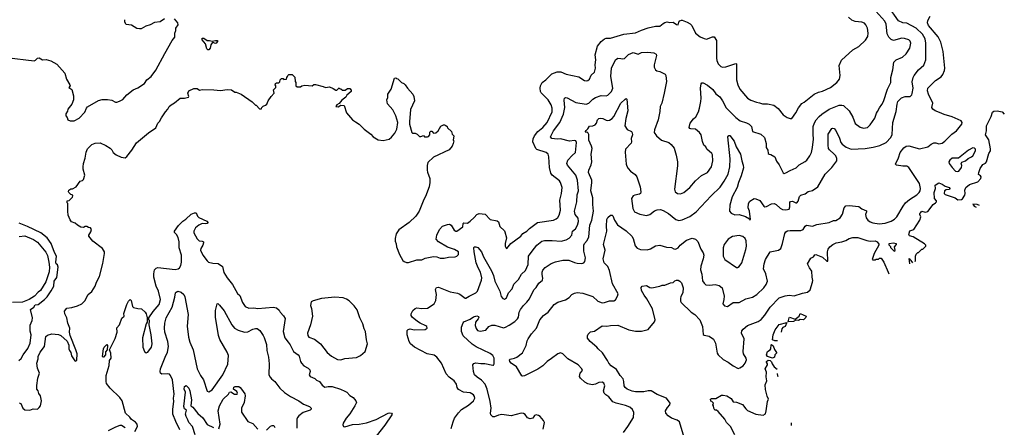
# Model space of a CAD drawing. Extents: x 1678431 to 1860718, y 384618 to 522882.
# Tile 395 of 473: x 1817772 to 1829560, y 444267 to 449145. Entities that reach past the tile are written whole.
import ezdxf

# ---------------------------------------------------------------- set-up
doc = ezdxf.new("R2010")
doc.units = 0

msp = doc.modelspace()

# ---------------------------------------------------------------- linework, layer by layer
at = {"layer": '0CON10XD'}
for points in [[(1825142, 447292), (1825160, 447265), (1825202, 447145), (1825209, 447085), (1825203, 447065), (1825192, 447055), (1825135, 447046), (1825115, 447036), (1825098, 447005), (1825112, 446885), (1825131, 446845), (1825195, 446818), (1825275, 446803), (1825315, 446815), (1825371, 446859), (1825405, 446869), (1825445, 446872), (1825475, 446862), (1825539, 446825), (1825627, 446755), (1825665, 446742), (1825705, 446751), (1825795, 446788), (1825871, 446845), (1826052, 447038), (1826159, 447141), (1826205, 447212), (1826253, 447295), (1826275, 447385), (1826278, 447478), (1826252, 447745), (1826263, 447757), (1826275, 447757), (1826325, 447691), (1826350, 447625), (1826402, 447535), (1826416, 447455), (1826435, 447405), (1826438, 447372), (1826410, 447275), (1826377, 447195), (1826364, 447135), (1826303, 447025), (1826276, 446925), (1826272, 446852), (1826289, 446829), (1826335, 446808), (1826385, 446813), (1826462, 446788), (1826510, 446760), (1826515, 446750), (1826520, 446755), (1826508, 446855), (1826494, 446895), (1826496, 446945), (1826514, 446975), (1826565, 447006), (1826585, 447003), (1826635, 446980), (1826680, 446915), (1826695, 446907), (1826715, 446909), (1826775, 446943), (1826805, 446944), (1826830, 446935), (1826875, 446889), (1826905, 446873), (1826945, 446868), (1826985, 446879), (1826994, 446905), (1826992, 446958), (1826999, 446971), (1827025, 446974), (1827063, 446953), (1827078, 446955), (1827093, 446975), (1827110, 447030), (1827123, 447045), (1827175, 447062), (1827213, 447087), (1827265, 447100), (1827326, 447145), (1827414, 447296), (1827496, 447375), (1827556, 447455), (1827557, 447485), (1827543, 447515), (1827524, 447535), (1827467, 447587), (1827457, 447605), (1827451, 447645), (1827451, 447775), (1827495, 447841), (1827505, 447848), (1827525, 447842), (1827545, 447818), (1827588, 447728), (1827604, 447674), (1827619, 447655), (1827668, 447618), (1827725, 447596), (1827895, 447604), (1827992, 447618), (1828070, 447640), (1828145, 447676), (1828203, 447737), (1828218, 447772), (1828227, 447915), (1828266, 448045), (1828276, 448135), (1828285, 448164), (1828330, 448210), (1828375, 448226), (1828435, 448227), (1828454, 448246), (1828459, 448261), (1828469, 448325), (1828458, 448402), (1828471, 448455), (1828482, 448478), (1828535, 448546), (1828595, 448602), (1828622, 448665), (1828620, 448865), (1828613, 448915), (1828583, 448973), (1828505, 449045), (1828395, 449102), (1828345, 449109), (1828295, 449131), (1828168, 449305)], [(1817615, 448691), (1817945, 448654), (1817960, 448660), (1817985, 448684), (1818005, 448689), (1818045, 448664), (1818088, 448668), (1818145, 448653), (1818215, 448612), (1818313, 448505), (1818334, 448434), (1818372, 448365), (1818378, 448355), (1818362, 448335), (1818395, 448310), (1818417, 448235), (1818417, 448185), (1818396, 448134), (1818350, 448075), (1818345, 448050), (1818325, 448020), (1818323, 447995), (1818340, 447975), (1818350, 447945), (1818377, 447933), (1818425, 447933), (1818482, 447965), (1818551, 448039), (1818570, 448085), (1818585, 448103), (1818715, 448179), (1818759, 448191), (1818825, 448191), (1818875, 448183), (1818918, 448158), (1818935, 448158), (1818965, 448168), (1819005, 448188), (1819055, 448247), (1819130, 448305), (1819185, 448330), (1819265, 448380), (1819293, 448425), (1819345, 448464), (1819400, 448540), (1819509, 448741), (1819596, 448895), (1819629, 448935), (1819630, 448985), (1819641, 449015), (1819641, 449045), (1819671, 449085), (1819666, 449106), (1819624, 449154)], [(1819506, 449154), (1819455, 449119), (1819385, 449113), (1819335, 449082), (1819283, 449067), (1819225, 449037), (1819205, 449034), (1819175, 449039), (1819109, 449079), (1819045, 449089), (1819031, 449115), (1819029, 449145)], [(1824148, 446502), (1824255, 446494), (1824315, 446511), (1824350, 446530), (1824381, 446565), (1824389, 446615), (1824425, 446644), (1824452, 446685), (1824462, 446728), (1824458, 446768), (1824423, 446815), (1824416, 446855), (1824442, 446965), (1824445, 447048), (1824463, 447097), (1824450, 447225), (1824431, 447285), (1824332, 447405), (1824323, 447425), (1824333, 447465), (1824385, 447521), (1824428, 447555), (1824440, 447675), (1824429, 447695), (1824415, 447701), (1824355, 447690), (1824245, 447718), (1824205, 447716), (1824143, 447723), (1824129, 447745), (1824165, 447815), (1824239, 447915), (1824282, 448015), (1824298, 448095), (1824289, 448181), (1824294, 448206), (1824307, 448213), (1824325, 448211), (1824430, 448155), (1824555, 448133), (1824586, 448145), (1824635, 448194), (1824665, 448212), (1824735, 448237), (1824795, 448234), (1824815, 448242), (1824859, 448285), (1824873, 448325), (1824850, 448465), (1824856, 448566), (1824906, 448665), (1824935, 448684), (1824971, 448681), (1824995, 448676), (1825015, 448679), (1825063, 448727), (1825115, 448753), (1825175, 448734), (1825215, 448752), (1825294, 448756), (1825365, 448748), (1825394, 448734), (1825398, 448715), (1825367, 448603), (1825368, 448575), (1825383, 448545), (1825402, 448532), (1825435, 448523), (1825501, 448491), (1825508, 448475), (1825514, 448405), (1825490, 448265), (1825459, 448145), (1825440, 448105), (1825437, 448045), (1825416, 447945), (1825371, 447825), (1825368, 447795), (1825395, 447754), (1825455, 447703), (1825545, 447676), (1825573, 447653), (1825608, 447608), (1825633, 447525), (1825647, 447445), (1825647, 447395), (1825610, 447115), (1825621, 447085), (1825646, 447066), (1825685, 447062), (1825722, 447078), (1825795, 447138), (1825862, 447215), (1825935, 447282), (1826005, 447317), (1826055, 447382), (1826071, 447455), (1826068, 447528), (1826057, 447545), (1826000, 447595), (1825985, 447622), (1825963, 447645), (1825946, 447686), (1825933, 447765), (1825911, 447795), (1825865, 447834), (1825808, 447838), (1825794, 447844), (1825789, 447855), (1825799, 447905), (1825840, 447960), (1825867, 447984), (1825899, 448041), (1825913, 448085), (1825926, 448166), (1825930, 448205), (1825922, 448325), (1825931, 448379), (1825940, 448390), (1825955, 448391), (1826005, 448362), (1826070, 448310), (1826106, 448256), (1826155, 448222), (1826187, 448175), (1826230, 448090), (1826346, 447975), (1826396, 447936), (1826475, 447911), (1826504, 447895), (1826534, 447865), (1826546, 447806), (1826646, 447776), (1826688, 447735), (1826710, 447665), (1826711, 447615), (1826729, 447585), (1826734, 447544), (1826744, 447534), (1826765, 447531), (1826812, 447502), (1826832, 447452), (1826866, 447406), (1826912, 447312), (1826925, 447306), (1826945, 447311), (1826995, 447341), (1827069, 447371), (1827105, 447409), (1827175, 447448), (1827196, 447465), (1827232, 447515), (1827253, 447557), (1827266, 447615), (1827277, 447715), (1827271, 447775), (1827273, 447865), (1827289, 447911), (1827309, 447945), (1827343, 447985), (1827376, 448015), (1827462, 448075), (1827585, 448123), (1827615, 448123), (1827635, 448116), (1827703, 448053), (1827748, 447978), (1827775, 447902), (1827835, 447858), (1827875, 447846), (1827924, 447856), (1827956, 447885), (1828010, 447965), (1828030, 448025), (1828042, 448045), (1828065, 448091), (1828095, 448129), (1828115, 448165), (1828163, 448315), (1828203, 448395), (1828203, 448455), (1828226, 448545), (1828238, 448635), (1828265, 448664), (1828341, 448695), (1828385, 448736), (1828431, 448805), (1828441, 448865), (1828435, 448887), (1828419, 448905), (1828365, 448921), (1828335, 448922), (1828235, 448894), (1828205, 448907), (1828178, 448935), (1828157, 448975), (1828145, 449092), (1828129, 449129), (1828022, 449245)], [(1825475, 449098), (1825495, 449111), (1825525, 449119), (1825555, 449113), (1825595, 449116), (1825635, 449089), (1825655, 449083), (1825664, 449115), (1825675, 449130), (1825695, 449140), (1825705, 449138), (1825765, 449116), (1825798, 449095), (1825818, 449075), (1825865, 448982), (1825921, 448941), (1825968, 448918), (1825995, 448912), (1826065, 448940), (1826085, 448938), (1826114, 448894), (1826114, 448685), (1826119, 448655), (1826136, 448616), (1826165, 448584), (1826185, 448576), (1826225, 448582), (1826345, 448622), (1826355, 448618), (1826356, 448425), (1826369, 448365), (1826392, 448315), (1826484, 448204), (1826525, 448182), (1826595, 448158), (1826631, 448151), (1826665, 448139), (1826725, 448138), (1826803, 448123), (1826852, 448082), (1826913, 448005), (1826960, 447975), (1826995, 447962), (1827015, 447962), (1827065, 448030), (1827095, 448089), (1827135, 448140), (1827165, 448156), (1827285, 448255), (1827335, 448278), (1827385, 448288), (1827479, 448335), (1827555, 448395), (1827586, 448435), (1827597, 448475), (1827582, 448595), (1827610, 448660), (1827746, 448785), (1827819, 448825), (1827898, 448898), (1827926, 448945), (1827932, 448985), (1827921, 449045), (1827902, 449085), (1827885, 449102), (1827855, 449116), (1827776, 449124), (1827735, 449139), (1827695, 449174)], [(1825679, 446445), (1825755, 446507), (1825825, 446530), (1825865, 446519), (1825890, 446490), (1825927, 446397), (1825956, 446356), (1825961, 446325), (1825956, 446284), (1825928, 446195), (1825923, 446153), (1825940, 446100), (1825948, 446018), (1825965, 445990), (1825985, 445973), (1826035, 445969), (1826100, 445975), (1826145, 445964), (1826184, 445935), (1826207, 445835), (1826204, 445795), (1826191, 445745), (1826210, 445720), (1826245, 445714), (1826315, 445759), (1826388, 445762), (1826465, 445804), (1826546, 445824), (1826599, 445855), (1826683, 445937), (1826711, 445975), (1826726, 446015), (1826706, 446105), (1826679, 446165), (1826686, 446225), (1826701, 446275), (1826757, 446365), (1826855, 446386), (1826884, 446405), (1826904, 446465), (1826933, 446587), (1826945, 446607), (1826963, 446617), (1826995, 446622), (1827125, 446623), (1827152, 446635), (1827176, 446675), (1827194, 446686), (1827265, 446673), (1827315, 446692), (1827465, 446718), (1827515, 446740), (1827545, 446743), (1827597, 446775), (1827622, 446818), (1827644, 446895), (1827664, 446916), (1827705, 446921), (1827818, 446908), (1827855, 446883), (1827909, 446859), (1827912, 446845), (1827900, 446815), (1827905, 446772), (1827925, 446746), (1827956, 446725), (1827985, 446712), (1828063, 446703), (1828135, 446709), (1828207, 446733), (1828245, 446759), (1828273, 446787), (1828349, 446915), (1828378, 446952), (1828425, 446993), (1828512, 447048), (1828543, 447077), (1828554, 447095), (1828559, 447125), (1828545, 447185), (1828418, 447378), (1828395, 447393), (1828345, 447391), (1828270, 447405), (1828258, 447415), (1828295, 447491), (1828312, 447555), (1828357, 447613), (1828385, 447633), (1828416, 447636), (1828545, 447598), (1828646, 447624), (1828684, 447656), (1828715, 447670), (1828741, 447671), (1828775, 447661), (1828815, 447667), (1828850, 447690), (1828931, 447775), (1828990, 447815), (1829050, 447895), (1829056, 447915), (1829045, 447936), (1828935, 447983), (1828840, 448010), (1828785, 448036), (1828733, 448053), (1828705, 448074), (1828694, 448095), (1828704, 448145), (1828651, 448255), (1828642, 448295), (1828644, 448325), (1828735, 448417), (1828805, 448462), (1828825, 448487), (1828846, 448535), (1828850, 448565), (1828830, 448765), (1828802, 448875), (1828769, 448939), (1828651, 449075), (1828641, 449109), (1828646, 449135), (1828673, 449187)], [(1817765, 444558), (1817785, 444552), (1817808, 444495), (1817834, 444474), (1817895, 444470), (1817935, 444487), (1817985, 444484), (1818007, 444503), (1818019, 444525), (1818032, 444585), (1818021, 444645), (1818002, 444672), (1817994, 444704), (1817977, 444725), (1817976, 444766), (1817990, 444855), (1818009, 444915), (1817987, 444975), (1817979, 445035), (1817992, 445085), (1817993, 445115), (1818018, 445165), (1818067, 445235), (1818084, 445355), (1818105, 445369), (1818155, 445384), (1818235, 445377), (1818266, 445366), (1818339, 445299), (1818359, 445249), (1818360, 445205), (1818367, 445185), (1818384, 445164), (1818392, 445122), (1818432, 445062), (1818445, 445060), (1818455, 445070), (1818460, 445145), (1818446, 445196), (1818378, 445365), (1818370, 445405), (1818372, 445455), (1818349, 445515), (1818338, 445575), (1818312, 445625), (1818308, 445655), (1818335, 445692), (1818395, 445699), (1818465, 445720), (1818515, 445746), (1818550, 445780), (1818592, 445855), (1818636, 445894), (1818676, 445955), (1818692, 446005), (1818727, 446073), (1818766, 446226), (1818789, 446345), (1818786, 446365), (1818765, 446408), (1818647, 446495), (1818600, 446555), (1818598, 446565), (1818623, 446605), (1818632, 446635), (1818620, 446655), (1818595, 446658), (1818575, 446668), (1818555, 446668), (1818535, 446658), (1818505, 446662), (1818464, 446684), (1818435, 446710), (1818394, 446724), (1818375, 446750), (1818352, 446805), (1818347, 446855), (1818350, 446925), (1818347, 446947), (1818340, 446955), (1818342, 446978), (1818365, 446980), (1818405, 447020), (1818410, 447035), (1818410, 447045), (1818385, 447052), (1818362, 447075), (1818358, 447085), (1818360, 447105), (1818385, 447122), (1818405, 447122), (1818447, 447143), (1818495, 447212), (1818525, 447222), (1818537, 447233), (1818553, 447285), (1818532, 447355), (1818530, 447385), (1818534, 447425), (1818555, 447488), (1818569, 447559), (1818585, 447601), (1818635, 447652), (1818676, 447666), (1818735, 447671), (1818805, 447641), (1818856, 447606), (1818875, 447588), (1818892, 447555), (1818925, 447528), (1818985, 447500), (1819035, 447493), (1819055, 447508), (1819115, 447582), (1819170, 447670), (1819315, 447790), (1819400, 447850), (1819424, 447905), (1819444, 447926), (1819468, 447972), (1819517, 448043), (1819547, 448075), (1819563, 448105), (1819585, 448127), (1819625, 448148), (1819694, 448206), (1819745, 448206), (1819793, 448217), (1819798, 448225), (1819783, 448265), (1819797, 448293), (1819855, 448320), (1819895, 448320), (1819925, 448302), (1819955, 448308), (1820095, 448307), (1820175, 448296), (1820255, 448309), (1820307, 448307), (1820348, 448278), (1820365, 448278), (1820425, 448252), (1820555, 448162), (1820595, 448120), (1820605, 448120), (1820645, 448080), (1820665, 448080), (1820670, 448095), (1820685, 448110), (1820715, 448120), (1820730, 448135), (1820746, 448174), (1820782, 448225), (1820820, 448265), (1820812, 448305), (1820840, 448335), (1820840, 448355), (1820832, 448365), (1820835, 448380), (1820845, 448390), (1820875, 448390), (1820887, 448403), (1820890, 448425), (1820905, 448440), (1820925, 448440), (1820935, 448430), (1820968, 448432), (1820970, 448455), (1820980, 448465), (1820982, 448478), (1820995, 448490), (1821035, 448490), (1821068, 448458), (1821070, 448405), (1821080, 448395), (1821080, 448355), (1821095, 448340), (1821135, 448340), (1821148, 448352), (1821185, 448362), (1821275, 448352), (1821295, 448370), (1821315, 448370), (1821407, 448347), (1821435, 448332), (1821482, 448342), (1821525, 448322), (1821555, 448300), (1821568, 448302), (1821595, 448330), (1821602, 448322), (1821618, 448318), (1821635, 448300), (1821667, 448303), (1821695, 448320), (1821725, 448320), (1821742, 448302), (1821740, 448285), (1821687, 448243), (1821675, 448218), (1821629, 448181), (1821598, 448142), (1821567, 448125), (1821558, 448105), (1821585, 448103), (1821615, 448120), (1821655, 448118), (1821685, 448032), (1821756, 447946), (1821794, 447924), (1821835, 447896), (1821895, 447836), (1821977, 447775), (1822005, 447743), (1822065, 447709), (1822125, 447701), (1822195, 447716), (1822225, 447740), (1822264, 447785), (1822287, 447833), (1822300, 447915), (1822274, 447994), (1822241, 448065), (1822176, 448136), (1822168, 448185), (1822178, 448215), (1822178, 448255), (1822218, 448315), (1822260, 448445), (1822275, 448450), (1822282, 448442), (1822298, 448438), (1822345, 448392), (1822371, 448381), (1822388, 448365), (1822414, 448324), (1822478, 448255), (1822492, 448225), (1822498, 448175), (1822451, 448069), (1822437, 447923), (1822438, 447895), (1822468, 447795), (1822475, 447788), (1822506, 447786), (1822530, 447775), (1822558, 447748), (1822575, 447748), (1822605, 447760), (1822620, 447745), (1822654, 447744), (1822665, 447746), (1822683, 447765), (1822683, 447797), (1822695, 447810), (1822705, 447810), (1822728, 447788), (1822755, 447790), (1822782, 447815), (1822815, 447872), (1822845, 447888), (1822857, 447887), (1822875, 447880), (1822890, 447865), (1822895, 447850), (1822940, 447805), (1822950, 447775), (1822970, 447755), (1822962, 447705), (1822968, 447695), (1822960, 447665), (1822948, 447632), (1822915, 447587), (1822725, 447501), (1822660, 447435), (1822649, 447401), (1822651, 447345), (1822655, 447320), (1822684, 447245), (1822681, 447195), (1822674, 447145), (1822632, 447028), (1822611, 446995), (1822554, 446855), (1822514, 446795), (1822434, 446716), (1822310, 446630), (1822278, 446582), (1822269, 446525), (1822268, 446495), (1822281, 446461), (1822284, 446425), (1822318, 446335), (1822361, 446265), (1822375, 446252), (1822405, 446239), (1822425, 446238), (1822525, 446270), (1822585, 446273), (1822625, 446291), (1822725, 446310), (1822765, 446306), (1822805, 446292), (1822855, 446292), (1822905, 446304), (1822985, 446306), (1823006, 446314), (1823026, 446334), (1823024, 446365), (1822979, 446395), (1822893, 446423), (1822787, 446487), (1822759, 446519), (1822766, 446565), (1822798, 446635), (1822835, 446672), (1822895, 446694), (1822916, 446696), (1822936, 446685), (1822975, 446625), (1822995, 446613), (1823005, 446614), (1823078, 446665), (1823082, 446705), (1823090, 446715), (1823135, 446710), (1823166, 446734), (1823215, 446778), (1823246, 446815), (1823275, 446824), (1823345, 446819), (1823405, 446754), (1823488, 446738), (1823504, 446724), (1823519, 446669), (1823575, 446617), (1823580, 446605), (1823602, 446535), (1823584, 446465), (1823583, 446435), (1823595, 446410), (1823605, 446408), (1823654, 446466), (1823772, 446555), (1823795, 446588), (1823845, 446614), (1823874, 446646), (1823972, 446718), (1824165, 446747), (1824195, 446760), (1824214, 446776), (1824232, 446805), (1824245, 446865), (1824239, 446985), (1824260, 447065), (1824266, 447136), (1824247, 447197), (1824236, 447215), (1824149, 447285), (1824130, 447310), (1824114, 447375), (1824109, 447505), (1824101, 447535), (1824074, 447555), (1823962, 447592), (1823951, 447605), (1823916, 447685), (1823921, 447719), (1823937, 447755), (1823975, 447805), (1824035, 447856), (1824086, 447915), (1824148, 448042), (1824148, 448088), (1824136, 448125), (1824100, 448185), (1824015, 448269), (1824008, 448285), (1824005, 448325), (1824008, 448355), (1824029, 448395), (1824071, 448425), (1824145, 448496), (1824205, 448521), (1824249, 448519), (1824315, 448494), (1824465, 448461), (1824535, 448419), (1824555, 448414), (1824575, 448418), (1824593, 448435), (1824615, 448482), (1824655, 448517), (1824665, 448565), (1824662, 448605), (1824669, 448665), (1824661, 448725), (1824691, 448829), (1824735, 448883), (1824775, 448916), (1824795, 448924), (1824845, 448924), (1825005, 448972), (1825145, 448987), (1825215, 449021), (1825295, 449046), (1825385, 449066), (1825435, 449068), (1825475, 449098)], [(1820025, 448784), (1820014, 448795), (1819996, 448856), (1819957, 448905), (1819957, 448923), (1819975, 448923), (1820015, 448896), (1820045, 448896), (1820075, 448888), (1820115, 448897), (1820140, 448895), (1820142, 448885), (1820125, 448862), (1820115, 448859), (1820085, 448872), (1820075, 448868), (1820061, 448845), (1820052, 448805), (1820035, 448786), (1820025, 448784)], [(1824041, 444245), (1824054, 444325), (1824045, 444347), (1824005, 444397), (1823985, 444410), (1823955, 444418), (1823935, 444408), (1823914, 444376), (1823885, 444370), (1823852, 444382), (1823825, 444419), (1823805, 444434), (1823775, 444438), (1823655, 444404), (1823545, 444421), (1823505, 444414), (1823455, 444394), (1823435, 444393), (1823413, 444415), (1823407, 444435), (1823417, 444495), (1823406, 444575), (1823367, 444725), (1823343, 444785), (1823301, 444831), (1823251, 444865), (1823219, 444895), (1823204, 444935), (1823197, 445013), (1823209, 445031), (1823235, 445037), (1823295, 445029), (1823342, 445032), (1823435, 445010), (1823445, 445012), (1823454, 445026), (1823453, 445095), (1823438, 445125), (1823405, 445152), (1823238, 445228), (1823190, 445260), (1823082, 445362), (1823062, 445412), (1823063, 445465), (1823082, 445518), (1823091, 445529), (1823165, 445560), (1823205, 445588), (1823245, 445599), (1823264, 445594), (1823268, 445582), (1823263, 445565), (1823231, 445525), (1823226, 445485), (1823238, 445448), (1823255, 445425), (1823285, 445416), (1823352, 445428), (1823389, 445475), (1823425, 445489), (1823462, 445488), (1823565, 445459), (1823587, 445464), (1823631, 445489), (1823701, 445535), (1823734, 445565), (1823743, 445585), (1823750, 445645), (1823766, 445675), (1823802, 445725), (1823844, 445765), (1823875, 445805), (1823926, 445914), (1823955, 445940), (1823989, 445991), (1824031, 446029), (1824037, 446053), (1824026, 446095), (1824026, 446125), (1824035, 446148), (1824062, 446178), (1824135, 446229), (1824185, 446248), (1824275, 446269), (1824345, 446266), (1824415, 446239), (1824445, 446231), (1824502, 446228), (1824526, 446234), (1824539, 446251), (1824548, 446295), (1824525, 446375), (1824527, 446445), (1824533, 446467), (1824565, 446501), (1824585, 446545), (1824600, 446685), (1824622, 446745), (1824643, 446855), (1824633, 446935), (1824632, 447015), (1824609, 447095), (1824623, 447195), (1824622, 447225), (1824584, 447315), (1824586, 447345), (1824613, 447407), (1824622, 447445), (1824615, 447535), (1824625, 447605), (1824620, 447630), (1824588, 447705), (1824585, 447770), (1824578, 447788), (1824565, 447798), (1824552, 447795), (1824548, 447805), (1824555, 447820), (1824575, 447838), (1824595, 447870), (1824635, 447874), (1824663, 447885), (1824678, 447905), (1824690, 447945), (1824705, 447961), (1824725, 447968), (1824755, 447964), (1824795, 447941), (1824815, 447938), (1824835, 447942), (1824865, 447962), (1824885, 447986), (1824969, 448145), (1825022, 448195), (1825035, 448200), (1825042, 448195), (1825053, 448055), (1825029, 447961), (1825018, 447875), (1825045, 447831), (1825096, 447805), (1825105, 447792), (1825109, 447765), (1825094, 447725), (1825097, 447685), (1825091, 447669), (1825024, 447595), (1825021, 447559), (1825035, 447415), (1825040, 447390), (1825056, 447365), (1825085, 447334), (1825142, 447292)], [(1828493, 446250), (1828497, 446265), (1828498, 446315), (1828505, 446340), (1828525, 446360), (1828535, 446360), (1828575, 446400), (1828585, 446400), (1828620, 446435), (1828620, 446445), (1828605, 446462), (1828470, 446545), (1828425, 446557), (1828416, 446575), (1828431, 446619), (1828477, 446634), (1828548, 446745), (1828562, 446785), (1828548, 446815), (1828548, 446825), (1828556, 446834), (1828575, 446853), (1828613, 446843), (1828645, 446850), (1828707, 446933), (1828738, 446952), (1828749, 446965), (1828748, 446978), (1828725, 447005), (1828722, 447075), (1828737, 447125), (1828732, 447165), (1828775, 447193), (1828815, 447176), (1828851, 447151), (1828902, 447135), (1828910, 447125), (1828906, 447114), (1828865, 447109), (1828844, 447096), (1828841, 447065), (1828852, 447052), (1828972, 447012), (1829005, 446988), (1829048, 446992), (1829060, 447000), (1829089, 447045), (1829092, 447065), (1829086, 447105), (1829100, 447135), (1829145, 447172), (1829245, 447204), (1829278, 447245), (1829282, 447265), (1829276, 447276), (1829253, 447293), (1829254, 447315), (1829273, 447365), (1829305, 447410), (1829334, 447426), (1829349, 447445), (1829374, 447545), (1829396, 447575), (1829395, 447600), (1829377, 447707), (1829334, 447765), (1829348, 447815), (1829349, 447875), (1829402, 447985), (1829420, 448040), (1829435, 448050), (1829475, 448054), (1829535, 448041), (1829560, 448013)], [(1828995, 447329), (1829015, 447334), (1829048, 447375), (1829051, 447401), (1829042, 447425), (1829051, 447439), (1829095, 447457), (1829126, 447484), (1829168, 447502), (1829182, 447515), (1829214, 447575), (1829214, 447595), (1829205, 447607), (1829185, 447613), (1829133, 447585), (1829013, 447487), (1828935, 447487), (1828907, 447463), (1828897, 447443), (1828899, 447425), (1828937, 447375), (1828975, 447334), (1828995, 447329)], [(1829262, 446923), (1829235, 446932), (1829182, 446938), (1829200, 446915), (1829225, 446900)], [(1819152, 444215), (1819182, 444275), (1819178, 444305), (1819159, 444329), (1819111, 444361), (1819089, 444389), (1819040, 444435), (1818997, 444585), (1818970, 444625), (1818857, 444735), (1818812, 444792), (1818806, 444816), (1818807, 444885), (1818842, 445008), (1818849, 445065), (1818867, 445095), (1818865, 445155), (1818848, 445195), (1818915, 445328), (1818938, 445405), (1818933, 445457), (1818965, 445495), (1818995, 445574), (1819021, 445595), (1819018, 445628), (1819055, 445735), (1819075, 445776), (1819095, 445797), (1819108, 445785), (1819123, 445713), (1819135, 445700), (1819185, 445688), (1819230, 445685), (1819273, 445643), (1819288, 445625), (1819293, 445593), (1819300, 445585), (1819300, 445525), (1819288, 445505), (1819241, 445339), (1819248, 445225), (1819268, 445175), (1819285, 445160), (1819305, 445168), (1819349, 445225), (1819358, 445265), (1819346, 445375), (1819322, 445495), (1819327, 445545), (1819320, 445555), (1819320, 445575), (1819368, 445652), (1819440, 445735), (1819459, 445795), (1819432, 445895), (1819405, 445957), (1819379, 446065), (1819377, 446105), (1819387, 446153), (1819405, 446172), (1819425, 446179), (1819635, 446157), (1819668, 446162), (1819685, 446177), (1819700, 446205), (1819709, 446245), (1819710, 446325), (1819682, 446415), (1819680, 446485), (1819668, 446538), (1819648, 446575), (1819627, 446597), (1819625, 446615), (1819675, 446681), (1819725, 446734), (1819761, 446759), (1819825, 446817), (1819865, 446833), (1819884, 446834), (1819902, 446792), (1819917, 446777), (1820012, 446735), (1820028, 446715), (1820016, 446704), (1819995, 446700), (1819955, 446704), (1819915, 446684), (1819877, 446653), (1819855, 446615), (1819855, 446595), (1819895, 446524), (1819920, 446500), (1819956, 446496), (1819971, 446485), (1819973, 446473), (1819965, 446445), (1819942, 446408), (1819937, 446385), (1819965, 446326), (1820015, 446258), (1820033, 446245), (1820085, 446231), (1820147, 446227), (1820200, 446190), (1820215, 446120), (1820256, 446055), (1820320, 445975), (1820380, 445870), (1820406, 445845), (1820441, 445761), (1820472, 445712), (1820515, 445694), (1820575, 445696), (1820625, 445688), (1820805, 445706), (1820846, 445696), (1820879, 445669), (1820890, 445645), (1820932, 445602), (1820950, 445570), (1820928, 445415), (1820948, 445338), (1820986, 445286), (1821009, 445255), (1821049, 445175), (1821106, 445136), (1821118, 445118), (1821134, 445055), (1821146, 445036), (1821175, 445004), (1821226, 444976), (1821247, 444955), (1821250, 444935), (1821239, 444895), (1821248, 444875), (1821305, 444851), (1821325, 444831), (1821360, 444815), (1821392, 444772), (1821425, 444748), (1821465, 444756), (1821515, 444756), (1821612, 444725), (1821665, 444701), (1821687, 444687), (1821725, 444646), (1821765, 444624), (1821797, 444585), (1821803, 444565), (1821786, 444525), (1821725, 444430), (1821679, 444375), (1821646, 444315), (1821641, 444295), (1821647, 444277), (1821665, 444274), (1821755, 444299), (1821835, 444304), (1821925, 444322), (1822039, 444361), (1822185, 444436), (1822205, 444440), (1822222, 444435), (1822231, 444425), (1822229, 444415), (1822145, 444294), (1821996, 444105)], [(1825002, 444205), (1825055, 444277), (1825120, 444385), (1825126, 444445), (1825108, 444478), (1825076, 444506), (1825025, 444529), (1824914, 444554), (1824872, 444572), (1824825, 444630), (1824788, 444655), (1824770, 444675), (1824760, 444705), (1824776, 444765), (1824767, 444795), (1824745, 444806), (1824705, 444804), (1824665, 444783), (1824625, 444776), (1824575, 444786), (1824538, 444808), (1824487, 444855), (1824474, 444875), (1824481, 444915), (1824510, 444945), (1824502, 444965), (1824457, 445015), (1824335, 445085), (1824276, 445146), (1824247, 445157), (1824215, 445146), (1824138, 445092), (1824087, 445053), (1824035, 445003), (1823975, 444963), (1823815, 444881), (1823795, 444879), (1823785, 444884), (1823720, 444990), (1823658, 445035), (1823641, 445055), (1823636, 445074), (1823646, 445084), (1823697, 445093), (1823724, 445106), (1823791, 445159), (1823835, 445245), (1823849, 445301), (1823858, 445325), (1823901, 445385), (1823961, 445455), (1824001, 445555), (1824045, 445605), (1824099, 445645), (1824171, 445735), (1824215, 445766), (1824305, 445791), (1824349, 445821), (1824384, 445856), (1824416, 445874), (1824445, 445879), (1824515, 445871), (1824633, 445833), (1824695, 445778), (1824745, 445757), (1824775, 445759), (1824835, 445781), (1824885, 445782), (1824905, 445793), (1824930, 445835), (1824936, 445865), (1824871, 445985), (1824835, 446145), (1824815, 446193), (1824769, 446235), (1824757, 446283), (1824780, 446385), (1824762, 446455), (1824800, 446615), (1824796, 446674), (1824803, 446754), (1824815, 446776), (1824845, 446806), (1824865, 446806), (1824875, 446796), (1824894, 446745), (1824928, 446688), (1825035, 446618), (1825101, 446555), (1825117, 446527), (1825139, 446439), (1825165, 446409), (1825205, 446396), (1825285, 446390), (1825325, 446401), (1825385, 446438), (1825435, 446446), (1825514, 446424), (1825575, 446418), (1825603, 446403), (1825625, 446400), (1825654, 446416), (1825679, 446445)], [(1817763, 445067), (1817790, 445090), (1817812, 445135), (1817869, 445211), (1817898, 445275), (1817908, 445375), (1817896, 445416), (1817899, 445491), (1817923, 445547), (1817927, 445575), (1817902, 445675), (1817940, 445705), (1817957, 445733), (1817995, 445737), (1818067, 445795), (1818100, 445830), (1818149, 445901), (1818180, 445955), (1818183, 446017), (1818215, 446058), (1818233, 446185), (1818225, 446210), (1818209, 446225), (1818203, 446243), (1818214, 446315), (1818187, 446357), (1818149, 446465), (1818099, 446535), (1818026, 446595), (1817865, 446671), (1817765, 446709)], [(1817765, 446550), (1817835, 446557), (1817938, 446515), (1817985, 446481), (1818085, 446361), (1818105, 446323), (1818122, 446245), (1818128, 446185), (1818125, 446128), (1818085, 446006), (1818022, 445905), (1817995, 445885), (1817951, 445835), (1817886, 445795), (1817805, 445764), (1817685, 445762)], [(1826365, 446180), (1826385, 446193), (1826417, 446235), (1826467, 446393), (1826473, 446435), (1826468, 446498), (1826457, 446527), (1826429, 446549), (1826385, 446561), (1826305, 446551), (1826255, 446518), (1826205, 446456), (1826195, 446415), (1826196, 446315), (1826214, 446274), (1826355, 446180), (1826365, 446180)], [(1822939, 444251), (1822963, 444333), (1822978, 444375), (1823025, 444441), (1823062, 444478), (1823145, 444532), (1823205, 444583), (1823220, 444615), (1823219, 444635), (1823205, 444656), (1823165, 444679), (1823085, 444686), (1823025, 444718), (1823009, 444745), (1823000, 444785), (1822974, 444825), (1822915, 444867), (1822878, 444905), (1822824, 445035), (1822768, 445108), (1822735, 445129), (1822650, 445145), (1822498, 445225), (1822450, 445265), (1822433, 445293), (1822410, 445375), (1822410, 445425), (1822421, 445439), (1822445, 445447), (1822495, 445434), (1822625, 445437), (1822652, 445455), (1822648, 445475), (1822635, 445483), (1822565, 445514), (1822534, 445534), (1822472, 445585), (1822458, 445605), (1822458, 445625), (1822479, 445665), (1822505, 445688), (1822526, 445696), (1822585, 445689), (1822655, 445693), (1822736, 445744), (1822756, 445785), (1822761, 445855), (1822752, 445915), (1822762, 445938), (1822785, 445944), (1822925, 445888), (1823015, 445871), (1823040, 445860), (1823105, 445812), (1823115, 445812), (1823152, 445838), (1823235, 445876), (1823255, 445895), (1823302, 446028), (1823305, 446055), (1823289, 446125), (1823261, 446175), (1823237, 446237), (1823212, 446365), (1823210, 446415), (1823215, 446428), (1823235, 446428), (1823258, 446418), (1823301, 446365), (1823326, 446305), (1823421, 446141), (1823443, 446083), (1823460, 446015), (1823521, 445895), (1823535, 445833), (1823555, 445808), (1823575, 445802), (1823600, 445815), (1823626, 445875), (1823670, 445925), (1823690, 445980), (1823745, 446036), (1823781, 446099), (1823826, 446144), (1823858, 446215), (1823862, 446315), (1823906, 446374), (1823965, 446446), (1824025, 446494), (1824055, 446502), (1824148, 446502)], [(1825726, 444146), (1825673, 444333), (1825645, 444354), (1825576, 444376), (1825534, 444404), (1825509, 444435), (1825504, 444466), (1825527, 444503), (1825557, 444535), (1825559, 444555), (1825515, 444616), (1825405, 444660), (1825332, 444702), (1825295, 444705), (1825245, 444691), (1825145, 444690), (1825105, 444698), (1825046, 444725), (1825022, 444745), (1825010, 444765), (1825007, 444815), (1824998, 444845), (1824961, 444885), (1824919, 444959), (1824853, 445003), (1824824, 445035), (1824811, 445065), (1824748, 445158), (1824697, 445205), (1824683, 445225), (1824602, 445292), (1824572, 445335), (1824569, 445361), (1824578, 445382), (1824605, 445411), (1824655, 445419), (1824745, 445480), (1824803, 445477), (1824845, 445486), (1824935, 445488), (1825065, 445434), (1825145, 445419), (1825215, 445418), (1825295, 445436), (1825372, 445528), (1825382, 445555), (1825350, 445685), (1825282, 445805), (1825248, 445848), (1825216, 445905), (1825212, 445938), (1825224, 445956), (1825275, 445962), (1825315, 445938), (1825340, 445935), (1825435, 445954), (1825465, 445969), (1825495, 445968), (1825565, 445995), (1825595, 445998), (1825615, 446019), (1825635, 446028), (1825655, 446027), (1825675, 446017), (1825694, 445994), (1825714, 445934), (1825713, 445875), (1825688, 445832), (1825682, 445808), (1825685, 445775), (1825691, 445761), (1825810, 445645), (1825855, 445616), (1825917, 445555), (1825947, 445475), (1825955, 445377), (1825965, 445368), (1826025, 445358), (1826080, 445320), (1826104, 445275), (1826124, 445155), (1826134, 445135), (1826195, 445078), (1826256, 445045), (1826315, 445002), (1826375, 444972), (1826395, 444977), (1826435, 445001), (1826458, 445035), (1826472, 445075), (1826471, 445095), (1826438, 445148), (1826433, 445175), (1826446, 445325), (1826414, 445395), (1826418, 445422), (1826435, 445443), (1826485, 445486), (1826615, 445532), (1826651, 445559), (1826695, 445609), (1826757, 445703), (1826865, 445816), (1826935, 445842), (1826985, 445847), (1827045, 445842), (1827145, 445873), (1827205, 445885), (1827237, 445913), (1827265, 446005), (1827268, 446025), (1827259, 446065), (1827257, 446137), (1827227, 446175), (1827206, 446225), (1827245, 446290), (1827274, 446305), (1827291, 446329), (1827305, 446334), (1827385, 446301), (1827435, 446257), (1827446, 446254), (1827444, 446366), (1827452, 446398), (1827472, 446425), (1827508, 446455), (1827548, 446475), (1827615, 446487), (1827665, 446502), (1827705, 446526), (1827745, 446539), (1827805, 446539), (1827915, 446501), (1827955, 446495), (1828015, 446497), (1828037, 446487), (1828058, 446458), (1828059, 446445), (1828004, 446345), (1827980, 446275), (1827985, 446270), (1828015, 446270), (1828025, 446280), (1828055, 446280), (1828065, 446290), (1828085, 446290), (1828117, 446245), (1828168, 446122), (1828176, 446103)], [(1828245, 446370), (1828200, 446415), (1828200, 446425), (1828180, 446445), (1828183, 446467), (1828234, 446476), (1828265, 446468), (1828264, 446455), (1828242, 446425), (1828250, 446385), (1828245, 446370)], [(1828430, 446222), (1828423, 446287), (1828435, 446280), (1828442, 446262), (1828462, 446236)], [(1819688, 444235), (1819643, 444335), (1819604, 444425), (1819604, 444485), (1819616, 444574), (1819614, 444616), (1819620, 444665), (1819601, 444835), (1819579, 444885), (1819565, 444902), (1819545, 444907), (1819473, 444903), (1819456, 444915), (1819453, 444933), (1819459, 444965), (1819512, 445105), (1819542, 445165), (1819553, 445235), (1819544, 445295), (1819510, 445405), (1819505, 445455), (1819508, 445515), (1819525, 445575), (1819597, 445705), (1819630, 445825), (1819638, 445875), (1819645, 445886), (1819665, 445896), (1819706, 445885), (1819736, 445855), (1819748, 445828), (1819788, 445615), (1819776, 445476), (1819792, 445345), (1819807, 445285), (1819848, 445195), (1819898, 444965), (1819935, 444886), (1819973, 444835), (1820015, 444699), (1820035, 444692), (1820075, 444717), (1820206, 444896), (1820265, 445023), (1820270, 445125), (1820256, 445166), (1820169, 445319), (1820151, 445365), (1820118, 445585), (1820118, 445665), (1820137, 445743), (1820145, 445747), (1820165, 445730), (1820220, 445660), (1820312, 445495), (1820345, 445454), (1820388, 445428), (1820465, 445405), (1820505, 445409), (1820565, 445442), (1820595, 445451), (1820615, 445451), (1820648, 445425), (1820687, 445367), (1820700, 445340), (1820727, 445257), (1820732, 445185), (1820751, 445105), (1820758, 445025), (1820756, 444896), (1820771, 444865), (1820787, 444845), (1820825, 444816), (1820888, 444735), (1820944, 444685), (1821015, 444634), (1821114, 444585), (1821170, 444545), (1821242, 444515), (1821260, 444495), (1821260, 444485), (1821249, 444471), (1821165, 444445), (1821114, 444405), (1821097, 444383), (1821091, 444365), (1821089, 444255)], [(1821615, 445074), (1821665, 445090), (1821805, 445103), (1821854, 445126), (1821908, 445175), (1821936, 445264), (1821924, 445314), (1821914, 445415), (1821896, 445446), (1821880, 445505), (1821845, 445578), (1821812, 445672), (1821775, 445722), (1821715, 445781), (1821685, 445801), (1821646, 445816), (1821545, 445826), (1821385, 445808), (1821285, 445781), (1821263, 445767), (1821253, 445725), (1821267, 445687), (1821278, 445595), (1821253, 445495), (1821216, 445395), (1821220, 445365), (1821235, 445347), (1821302, 445322), (1821372, 445265), (1821455, 445164), (1821505, 445117), (1821575, 445079), (1821615, 445074)], [(1826971, 445531), (1826983, 445577), (1826990, 445585), (1827055, 445560), (1827104, 445596), (1827115, 445628), (1827190, 445595), (1827180, 445575), (1827155, 445553), (1827115, 445558), (1827095, 445547), (1827065, 445550), (1827035, 445534), (1826971, 445531)], [(1826845, 445301), (1826815, 445300), (1826784, 445315), (1826795, 445373), (1826817, 445435), (1826865, 445499), (1826955, 445520), (1826936, 445475), (1826909, 445461), (1826896, 445445), (1826889, 445407)], [(1818775, 445106), (1818767, 445107), (1818765, 445115), (1818774, 445205), (1818785, 445227), (1818815, 445258), (1818822, 445245), (1818818, 445195), (1818800, 445170), (1818800, 445135), (1818775, 445106)], [(1826785, 445094), (1826725, 445114), (1826715, 445135), (1826725, 445175), (1826756, 445194), (1826765, 445205), (1826768, 445252), (1826775, 445259), (1826795, 445241), (1826808, 445198), (1826834, 445164), (1826834, 445155), (1826814, 445135), (1826808, 445105), (1826785, 445094)], [(1826336, 444175), (1826281, 444275), (1826236, 444325), (1826216, 444366), (1826135, 444458), (1826115, 444472), (1826095, 444470), (1826082, 444495), (1826080, 444525), (1826070, 444535), (1826077, 444557), (1826060, 444575), (1826045, 444580), (1826042, 444605), (1826055, 444612), (1826107, 444613), (1826175, 444650), (1826195, 444653), (1826240, 444645), (1826290, 444610), (1826315, 444572), (1826355, 444566), (1826425, 444538), (1826465, 444486), (1826485, 444469), (1826585, 444424), (1826675, 444414), (1826701, 444429), (1826711, 444465), (1826724, 444575), (1826736, 444605), (1826720, 444640), (1826701, 444721), (1826699, 444775), (1826719, 444825), (1826709, 444869), (1826714, 444925), (1826698, 444965), (1826727, 445015), (1826727, 445025), (1826713, 445045), (1826714, 445055), (1826735, 445071), (1826758, 445068), (1826775, 445052), (1826783, 445025), (1826805, 444992), (1826840, 444961)], [(1826844, 444909), (1826842, 444905), (1826843, 444887), (1826849, 444876)], [(1819874, 444175), (1819841, 444275), (1819795, 444325), (1819786, 444356), (1819765, 444395), (1819759, 444425), (1819771, 444471), (1819745, 444489), (1819736, 444516), (1819757, 444687), (1819742, 444725), (1819745, 444756), (1819765, 444766), (1819795, 444735), (1819808, 444705), (1819827, 444595), (1819822, 444525), (1819845, 444507), (1819905, 444433), (1819965, 444381), (1820015, 444300), (1820093, 444265)], [(1820155, 444250), (1820173, 444305), (1820148, 444465), (1820165, 444525), (1820209, 444605), (1820272, 444665), (1820285, 444686), (1820300, 444690), (1820345, 444663), (1820376, 444664), (1820380, 444675), (1820370, 444695), (1820333, 444723), (1820335, 444749), (1820353, 444757), (1820396, 444756), (1820413, 444745), (1820429, 444725), (1820466, 444666), (1820471, 444645), (1820460, 444565), (1820426, 444495), (1820427, 444447), (1820505, 444336), (1820565, 444311), (1820624, 444245)], [(1827009, 444319), (1827008, 444288)], [(1818835, 444229), (1818923, 444273), (1818975, 444292), (1818992, 444292), (1819033, 444263)], [(1820725, 444232), (1820775, 444279), (1820795, 444289), (1820815, 444288), (1820826, 444265)]]:
    msp.add_lwpolyline(points, dxfattribs=at)

doc.saveas('drawing.dxf')
